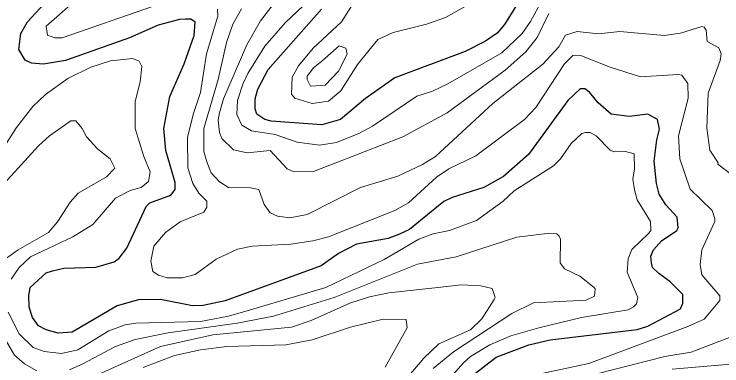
# Model space of a CAD drawing. Extents: x 423 to 448.8, y 7456.3 to 7484.
# Drawn here: x 443.553 to 444.89, y 7474.902 to 7475.566 of the extents above; entities that cross this region are included whole.
import ezdxf

# ---------------------------------------------------------------- set-up
doc = ezdxf.new("R2010")
doc.units = 0
doc.header["$LTSCALE"] = 0.032
doc.layers.add('1', color=7, linetype='Continuous', lineweight=25)
doc.layers.add('2', color=7, linetype='Continuous', lineweight=13)

msp = doc.modelspace()

# ---------------------------------------------------------------- linework, layer by layer
at = {"layer": '1'}
for points in [[(444.5146, 7475.6039), (444.479, 7475.5467), (444.4651, 7475.5304), (444.4435, 7475.5149), (444.4048, 7475.4956), (444.2718, 7475.4461), (444.2168, 7475.4066), (444.1696, 7475.3672), (444.1341, 7475.3572), (444.0382, 7475.3641), (444.0266, 7475.3672), (444.0111, 7475.3773), (444.008, 7475.3873), (444.008, 7475.4059), (444.0134, 7475.4245), (444.0327, 7475.4616), (444.1333, 7475.5753)], [(444.4241, 7474.8884), (444.4636, 7474.9186), (444.5254, 7474.9418), (444.5657, 7474.9511), (444.7296, 7474.9712), (444.7498, 7474.9774), (444.8116, 7475.0099), (444.8163, 7475.0207), (444.8163, 7475.0369), (444.7915, 7475.0617), (444.7706, 7475.0764), (444.759, 7475.088), (444.7567, 7475.0965), (444.7559, 7475.1096), (444.7605, 7475.1212), (444.776, 7475.1382), (444.8046, 7475.1576), (444.807, 7475.163), (444.8054, 7475.1831), (444.7837, 7475.2063), (444.7714, 7475.2265), (444.766, 7475.2466), (444.7621, 7475.2883), (444.7668, 7475.3286), (444.7722, 7475.3487), (444.7683, 7475.3672), (444.7497, 7475.3772), (444.7149, 7475.3726), (444.6809, 7475.3772), (444.6561, 7475.3989), (444.6399, 7475.419), (444.6306, 7475.4252), (444.6221, 7475.4252), (444.5989, 7475.4028), (444.5247, 7475.3014), (444.4775, 7475.2597), (444.4404, 7475.2388), (444.38, 7475.2203), (444.3645, 7475.2125), (444.2996, 7475.1599), (444.281, 7475.1506), (444.2594, 7475.1429), (444.1998, 7475.1321), (444.1658, 7475.1143), (444.1325, 7475.0911), (443.9515, 7475.0253), (443.9098, 7475.0161), (443.8897, 7475.0153), (443.8293, 7475.0277), (443.7876, 7475.0269), (443.7473, 7475.0153), (443.6622, 7474.9658), (443.636, 7474.9642), (443.6135, 7474.9704), (443.5988, 7474.9781), (443.5872, 7474.9936), (443.581, 7475.013), (443.5803, 7475.0346), (443.5833, 7475.0501), (443.6135, 7475.0779), (443.6251, 7475.0818), (443.6468, 7475.0864), (443.7071, 7475.0887), (443.7419, 7475.0988), (443.7512, 7475.1057), (443.7659, 7475.1244), (443.8022, 7475.2032), (443.8092, 7475.2102), (443.8487, 7475.2241), (443.8572, 7475.2349), (443.8572, 7475.2481), (443.8394, 7475.3084), (443.8355, 7475.3502), (443.8471, 7475.4105), (443.8742, 7475.4724), (443.8927, 7475.5258), (443.8947, 7475.5507), (443.8863, 7475.5568), (443.8765, 7475.5567), (443.8649, 7475.5559), (443.8247, 7475.5451), (443.7706, 7475.5211), (443.6499, 7475.4786), (443.6081, 7475.4716), (443.5857, 7475.4732), (443.5733, 7475.4793), (443.5617, 7475.4995), (443.5655, 7475.5297), (443.5779, 7475.5513), (443.6089, 7475.5846)]]:
    msp.add_lwpolyline(points, dxfattribs=at)
at = {"layer": '2'}
for points in [[(444.2268, 7475.6387), (444.1712, 7475.5513), (444.1178, 7475.5018), (444.09, 7475.4685), (444.0783, 7475.4469), (444.0768, 7475.4152), (444.083, 7475.4074), (444.1155, 7475.3974), (444.1465, 7475.402), (444.1697, 7475.4214), (444.2013, 7475.4709), (444.24, 7475.518), (444.2687, 7475.5312), (444.3321, 7475.5474), (444.3676, 7475.5598), (444.445, 7475.6039)], [(444.5533, 7475.5985), (444.5285, 7475.5521), (444.5123, 7475.5296), (444.4744, 7475.4933), (444.3723, 7475.4345), (444.3429, 7475.4206), (444.3135, 7475.4113), (444.23, 7475.3548), (444.2037, 7475.3409), (444.1619, 7475.3239), (444.1294, 7475.3185), (444.0877, 7475.3247), (444.0459, 7475.3386), (444.001, 7475.3456), (443.9832, 7475.3564), (443.9732, 7475.3765), (443.9747, 7475.4028), (443.9848, 7475.4337), (443.994, 7475.4539), (444.0265, 7475.5056), (444.0645, 7475.5498), (444.1217, 7475.6039)], [(443.8139, 7475.5807), (443.6437, 7475.5211), (443.6298, 7475.5211), (443.6158, 7475.5265), (443.6135, 7475.5435), (443.6592, 7475.5838)], [(443.9384, 7475.3657), (443.9407, 7475.3796), (443.9484, 7475.4059), (443.9925, 7475.508), (444.0181, 7475.5536), (444.0482, 7475.5923)], [(444.8564, 7474.9905), (444.8859, 7475.0254), (444.8859, 7475.0346), (444.8518, 7475.0741), (444.8487, 7475.0934), (444.8518, 7475.1213), (444.8766, 7475.1746), (444.8766, 7475.18), (444.8712, 7475.1955), (444.8301, 7475.2357), (444.8101, 7475.293), (444.8077, 7475.3363), (444.8263, 7475.4074), (444.8255, 7475.4352), (444.8139, 7475.4507), (444.807, 7475.4523), (444.7358, 7475.4477), (444.6786, 7475.4662), (444.6214, 7475.4886), (444.6082, 7475.4879), (444.5927, 7475.4724), (444.5386, 7475.3896), (444.5169, 7475.3672), (444.4249, 7475.2984), (444.3738, 7475.2744), (444.3506, 7475.2581), (444.2981, 7475.2102), (444.2718, 7475.1955), (444.1465, 7475.146), (444.1171, 7475.1382), (444.0753, 7475.1321), (444.0026, 7475.1282), (443.9747, 7475.1228), (443.9345, 7475.1035), (443.895, 7475.0748), (443.8711, 7475.0687), (443.8417, 7475.0687), (443.8254, 7475.0733), (443.8146, 7475.0802), (443.8108, 7475.0996), (443.8169, 7475.1282), (443.8386, 7475.1537), (443.8665, 7475.1738), (443.9113, 7475.1924), (443.9167, 7475.2017), (443.9167, 7475.2133), (443.902, 7475.228), (443.8904, 7475.2466), (443.8811, 7475.276), (443.8804, 7475.3332), (443.8912, 7475.3765), (443.9051, 7475.4183), (443.9159, 7475.491), (443.9376, 7475.5621), (443.9368, 7475.5753)], [(444.6569, 7475.5289), (444.6167, 7475.5335), (444.5943, 7475.5265), (444.5819, 7475.5041), (444.5517, 7475.4716), (444.4573, 7475.3974), (444.3491, 7475.2976), (444.3243, 7475.2821), (444.2779, 7475.2605), (444.2068, 7475.2388), (444.1062, 7475.1878), (444.0737, 7475.1816), (444.0505, 7475.1846), (444.0366, 7475.1908), (444.025, 7475.2071), (444.0149, 7475.2349), (443.9995, 7475.238), (443.9577, 7475.2388), (443.9407, 7475.2497), (443.9252, 7475.2667), (443.9175, 7475.2852), (443.9113, 7475.3069), (443.9113, 7475.3502), (443.9384, 7475.443), (443.9538, 7475.5126), (443.9662, 7475.5474), (443.9825, 7475.5761)], [(444.5626, 7475.5675), (444.5409, 7475.5219), (444.5193, 7475.4948), (444.4806, 7475.46), (444.3707, 7475.3796), (444.2872, 7475.3347), (444.1186, 7475.269), (444.0814, 7475.2682), (444.0683, 7475.2744), (444.0366, 7475.3084), (443.9933, 7475.3046), (443.967, 7475.31), (443.9453, 7475.3316), (443.9407, 7475.3425), (443.9384, 7475.3657)], [(444.9114, 7475.2612), (444.882, 7475.2829), (444.8831, 7475.2853), (444.8673, 7475.3092), (444.8611, 7475.351), (444.8642, 7475.4167), (444.8866, 7475.4786), (444.8882, 7475.491), (444.8843, 7475.5025), (444.8619, 7475.5141), (444.8603, 7475.5358), (444.8564, 7475.5412), (444.8518, 7475.5428), (444.8116, 7475.5304), (444.7807, 7475.5258), (444.6972, 7475.5335), (444.6569, 7475.5289)], [(443.523, 7475.2999), (443.557, 7475.3518), (443.588, 7475.392), (443.612, 7475.4144), (443.6545, 7475.4446), (443.6978, 7475.4662), (443.735, 7475.4778), (443.7767, 7475.4825), (443.7891, 7475.477), (443.7937, 7475.467), (443.7907, 7475.4383), (443.7814, 7475.4013), (443.7814, 7475.3502), (443.7976, 7475.2976)], [(443.5223, 7475.095), (443.5602, 7475.1212), (443.6174, 7475.1537), (443.6344, 7475.1738), (443.6584, 7475.211), (443.6739, 7475.228), (443.7272, 7475.2589), (443.7427, 7475.2752), (443.7342, 7475.293), (443.711, 7475.3115), (443.6893, 7475.3347), (443.6816, 7475.3502), (443.6692, 7475.3649), (443.6599, 7475.3649), (443.6197, 7475.3362), (443.5988, 7475.3177), (443.5199, 7475.2318)], [(443.5416, 7475.0037), (443.5625, 7474.9627), (443.5888, 7474.9372), (443.6097, 7474.9294), (443.6422, 7474.9255), (443.6731, 7474.9325), (443.7319, 7474.9681), (443.7628, 7474.9797), (443.7829, 7474.9828), (443.9051, 7474.9859), (443.9577, 7474.996), (443.9995, 7475.0083), (444.1418, 7475.0501), (444.2516, 7475.1027), (444.3174, 7475.1414), (444.3445, 7475.1514), (444.3754, 7475.1576), (444.4264, 7475.1769), (444.4767, 7475.2133), (444.4976, 7475.2326), (444.5719, 7475.2798), (444.585, 7475.2929), (444.6051, 7475.3216), (444.6252, 7475.3409), (444.6322, 7475.3425), (444.6407, 7475.3425), (444.6523, 7475.3362), (444.6785, 7475.3092), (444.6855, 7475.3061), (444.708, 7475.3069), (444.7242, 7475.3022), (444.725, 7475.2744), (444.7219, 7475.2543), (444.725, 7475.2342), (444.7296, 7475.2156), (444.7551, 7475.1746), (444.7559, 7475.1576), (444.7513, 7475.1522), (444.7196, 7475.122), (444.7126, 7475.1042), (444.7111, 7475.0794), (444.7312, 7475.0315), (444.7288, 7475.0192), (444.7226, 7475.0137), (444.7126, 7475.0083), (444.6245, 7474.9936), (444.544, 7474.9743), (444.4914, 7474.9588), (444.4512, 7474.9418), (444.4148, 7474.9201), (444.4017, 7474.9077), (444.298, 7474.791)], [(443.7976, 7475.2976), (443.81, 7475.2682), (443.8069, 7475.2504), (443.793, 7475.2388), (443.7721, 7475.2334), (443.7442, 7475.2187), (443.7017, 7475.1692), (443.6638, 7475.146), (443.5834, 7475.1081), (443.5625, 7475.088), (443.547, 7475.0656)], [(444.3444, 7474.897), (444.3831, 7474.9286), (444.493, 7475.0014), (444.5339, 7475.0215), (444.6337, 7475.0261), (444.6492, 7475.0338), (444.6507, 7475.0478), (444.6484, 7475.0501), (444.6213, 7475.0718), (444.5927, 7475.0856), (444.5842, 7475.0965), (444.585, 7475.1414), (444.5827, 7475.1468), (444.578, 7475.1514), (444.5595, 7475.1522), (444.5022, 7475.1452), (444.3878, 7475.1081), (444.3151, 7475.0942), (444.1573, 7475.0315), (444.0428, 7474.996), (443.9739, 7474.9828), (443.844, 7474.9648), (443.7814, 7474.9518), (443.7443, 7474.9387), (443.6824, 7474.9062), (443.6576, 7474.8946)], [(444.288, 7474.8707), (444.3266, 7474.9171), (444.3553, 7474.9441), (444.4148, 7474.9704), (444.4365, 7474.9913), (444.4597, 7475.0277), (444.4612, 7475.0315), (444.4558, 7475.0485), (444.4342, 7475.0532), (444.3971, 7475.0555), (444.3476, 7475.0493), (444.2609, 7475.04), (444.2238, 7475.0323), (444.1867, 7475.0207), (444.114, 7474.9882), (444.0768, 7474.975), (443.9283, 7474.9611), (443.8293, 7474.9387), (443.7118, 7474.8861)], [(444.2539, 7474.9001), (444.295, 7474.9743), (444.2934, 7474.9898), (444.2501, 7474.9905), (444.1882, 7474.975), (444.1155, 7474.9511), (444.066, 7474.9418), (443.9546, 7474.9387), (443.9051, 7474.9325), (443.8556, 7474.9217), (443.7968, 7474.8992)], [(444.5378, 7474.8853), (444.6384, 7474.907), (444.8255, 7474.9766), (444.8564, 7474.9905)], [(443.5957, 7474.8931), (443.5725, 7474.9062), (443.5532, 7474.9225), (443.5338, 7474.9557)], [(444.6214, 7474.8791), (444.7822, 7474.9202), (444.8317, 7474.9279), (444.9075, 7474.9573)], [(444.7962, 7474.8962), (444.9942, 7474.9132)]]:
    msp.add_lwpolyline(points, dxfattribs=at)
msp.add_lwpolyline([(444.134, 7475.477), (444.1666, 7475.5064), (444.1797, 7475.5018), (444.182, 7475.4902), (444.1658, 7475.4585), (444.1403, 7475.4321), (444.1124, 7475.4299), (444.1062, 7475.443), (444.1062, 7475.4492), (444.1186, 7475.4647)], close=True, dxfattribs=at)

doc.saveas('drawing.dxf')
